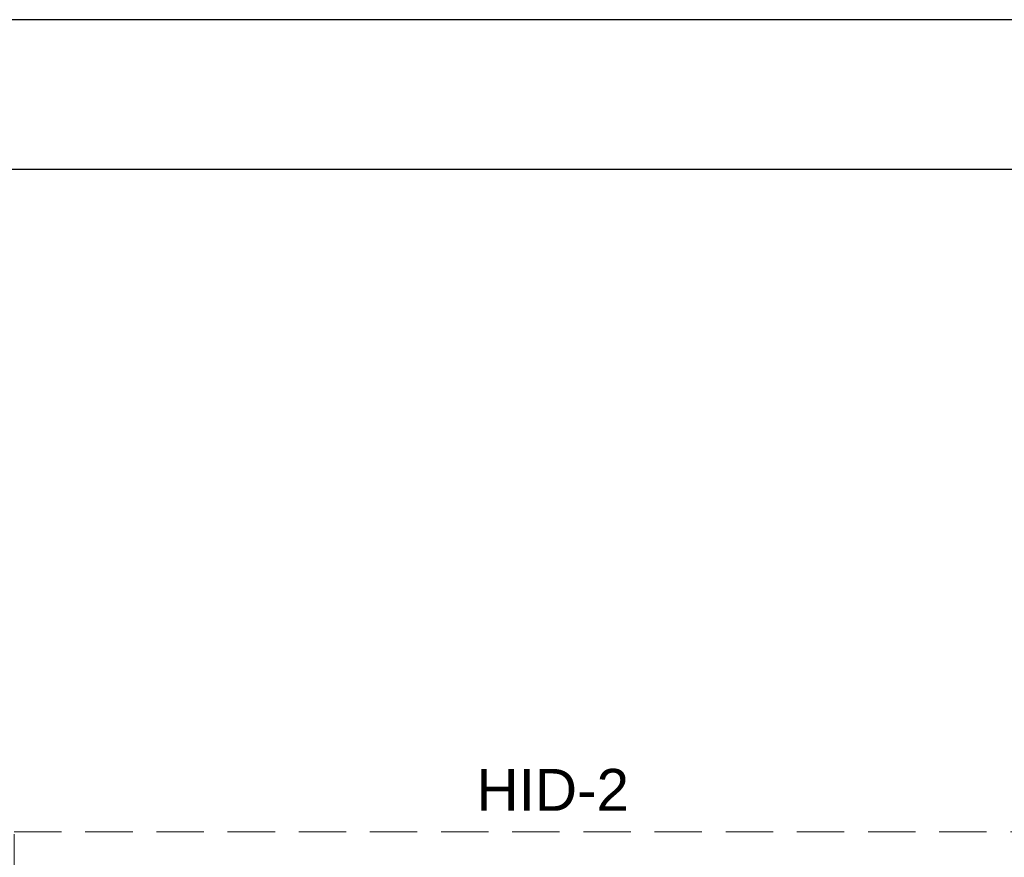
# Model space of a CAD drawing. Header units: millimetres. Extents: x 567 to 934, y -1 to 364.
# Tile 690 of 1056: x 773.96 to 780.55, y 113.82 to 119.43. Entities that reach past the tile are written whole.
import ezdxf

# ---------------------------------------------------------------- set-up
doc = ezdxf.new("R2010")
doc.units = ezdxf.units.MM
doc.header["$MEASUREMENT"] = 0
doc.linetypes.add('HIDDEN2', pattern=[0.47625, 0.3175, -0.15875])
doc.linetypes.add('NULL', pattern=[0])
doc.layers.get('0').update_dxf_attribs({"lineweight": 18})
doc.layers.add('DI-Detalhes', color=1, linetype='HIDDEN2', lineweight=9)
doc.layers.add('Textos', color=7, linetype='Continuous', lineweight=9)
doc.layers.add('FOLHA_PADRÃO', color=7, linetype='Continuous')
doc.styles.add('Arial', font='arial.ttf')

# ---------------------------------------------------------------- blocks, each defined once
blk = doc.blocks.new('A1EST. 1500')
at = {"layer": 'FOLHA_PADRÃO', "color": 1, "linetype": 'Continuous'}
blk.add_line((150.008, 59.4001), (0, 59.4001), dxfattribs=at)
at = {"layer": 'FOLHA_PADRÃO', "color": 6, "linetype": 'Continuous'}
blk.add_lwpolyline([(149, 58.4001), (149, 1), (1, 1), (1, 58.4001), (149, 58.4001)], dxfattribs=at)

msp = doc.modelspace()

# ---------------------------------------------------------------- linework, layer by layer
at = {"layer": 'DI-Detalhes'}
msp.add_lwpolyline([(773.9222, 113.9917), (781.1323, 113.9917), (781.1323, 104.6097), (773.9222, 104.6097), (773.9222, 113.9917)], dxfattribs=at)

# ---------------------------------------------------------------- block references
msp.add_blockref('A1EST. 1500', (722.2492, 60.0255))

# ---------------------------------------------------------------- texts
at = {"layer": 'Textos', "linetype": 'NULL', "insert": (777.5273, 114.1317), "char_height": 0.28, "width": 2.042805, "attachment_point": 8, "line_spacing_factor": 0.6, "style": 'Arial'}
msp.add_mtext('HID-2', dxfattribs=at)

doc.saveas('drawing.dxf')
